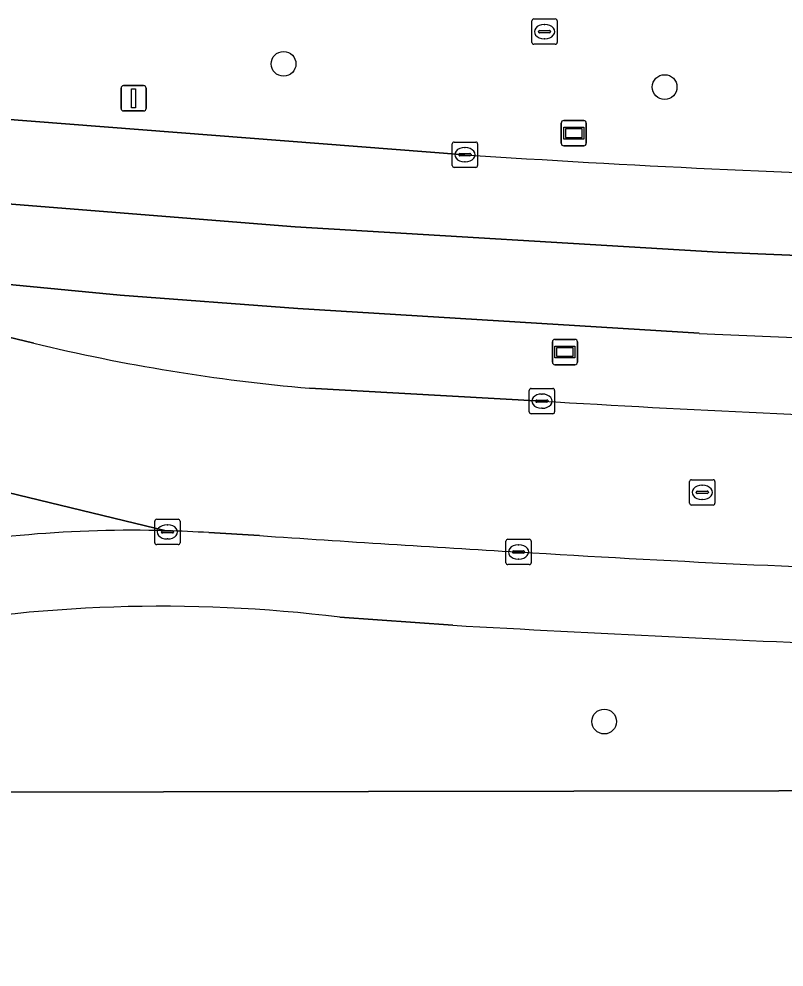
# Model space of a CAD drawing. Extents: x 161477 to 163040, y 383680 to 384871.
# Drawn here: x 161847.07 to 161877.29, y 384797.03 to 384834.45 of the extents above; entities that cross this region are included whole.
import ezdxf

# ---------------------------------------------------------------- set-up
doc = ezdxf.new("R2010")
doc.units = 0
for name, color, linetype in [('IMGEO_Berm_groen', 7, 'Continuous'), ('IMGEO_Boom', 7, 'Continuous'), ('IMGEO_Fietspad_open', 7, 'Continuous'), ('IMGEO_Groenvoorziening', 7, 'Continuous'), ('IMGEO_Hek', 7, 'Continuous'), ('IMGEO_Kolk', 7, 'Continuous'), ('IMGEO_Lichtmast', 7, 'Continuous'), ('IMGEO_Rijbaan_lokaal_open', 7, 'Continuous'), ('IMGEO_Rijbaan_regionaal_gesloten', 7, 'Continuous'), ('IMGEO_Rioolput', 7, 'Continuous'), ('IMGEO_Voetpad_open', 7, 'Continuous'), ('IMGEO_Wegwijzer', 7, 'Continuous')]:
    doc.layers.add(name, color=color, linetype=linetype)

msp = doc.modelspace()

# ---------------------------------------------------------------- linework, layer by layer
at = {"layer": 'IMGEO_Berm_groen'}
for points in [[(161826.935, 384832.429), (161829.588, 384832.153), (161837.929, 384831.286), (161846.184, 384830.529), (161864.677, 384829.095)], [(161873.929, 384822.045), (161858.079, 384823.026), (161851.063, 384823.554), (161842.019, 384824.423), (161841.608, 384824.356), (161841.319, 384824.181), (161841.108, 384823.877)], [(161841.782, 384823.064), (161847.65, 384821.659)], [(161858.538, 384819.877), (161867.724, 384819.368)]]:
    msp.add_lwpolyline(points, dxfattribs=at)
for centre, radius, start, end in [((161899.407, 385353.034), 525.089, 266.20758, 268.34203), ((161938.22, 386259.085), 1438.478, 267.438378, 268.639645), ((161864.83, 384892.473), 72.868, 256.36331, 265.04672), ((161912.867, 385584.682), 766.644, 266.624262, 267.932148)]:
    msp.add_arc(centre, radius, start, end, dxfattribs=at)
at = {"layer": 'IMGEO_Boom'}
for centre in [(161857.519, 384832.682), (161872.569, 384831.765), (161870.183, 384806.722)]:
    msp.add_circle(centre, 0.489, dxfattribs=at)
at = {"layer": 'IMGEO_Fietspad_open'}
msp.add_lwpolyline([(161852.876, 384814.253), (161843.242, 384816.584)], dxfattribs=at)
msp.add_arc((161851.571, 384765.519), 48.752, 88.4665, 101.2181, dxfattribs=at)
at = {"layer": 'IMGEO_Groenvoorziening'}
for points in [[(161864.204, 384810.52), (161859.747, 384810.836)], [(161804.698, 384805.476), (161800.478, 384796.565), (161778.347, 384750), (161773.012, 384738.776), (161751.678, 384693.98), (161741.125, 384672.506), (161729.219, 384648.412), (161733.008, 384645.95), (161782.919, 384748.037), (161810.108, 384804.005), (161836.574, 384803.916), (161949.969, 384804.107), (162038.287, 384809.499)], [(162038.287, 384809.499), (161949.969, 384804.107), (161836.574, 384803.916)]]:
    msp.add_lwpolyline(points, dxfattribs=at)
for centre, radius, start, end in [((161852.7, 384754.242), 57.031, 82.9024, 100.8846), ((161941.685, 386221.426), 1413.032, 266.856733, 267.548867)]:
    msp.add_arc(centre, radius, start, end, dxfattribs=at)
at = {"layer": 'IMGEO_Hek'}
msp.add_lwpolyline([(162038.287, 384809.499), (161949.969, 384804.107), (161836.574, 384803.916), (161810.108, 384804.005), (161782.919, 384748.037)], dxfattribs=at)
at = {"layer": 'IMGEO_Kolk'}
for p, q in [((161864.18, 384828.67), (161864.18, 384829.522)), ((161864.255, 384829.596), (161865.107, 384829.596)), ((161865.181, 384829.522), (161865.181, 384828.67)), ((161864.439, 384829.09), (161864.439, 384829.102)), ((161864.877, 384829.053), (161864.479, 384829.053)), ((161864.482, 384829.139), (161864.88, 384829.139)), ((161864.668, 384829.376), (161864.693, 384829.376)), ((161864.923, 384829.102), (161864.923, 384829.09)), ((161864.691, 384828.816), (161864.666, 384828.816)), ((161865.107, 384828.596), (161864.255, 384828.596)), ((161867.223, 384818.942), (161867.223, 384819.794)), ((161867.298, 384819.868), (161868.15, 384819.868)), ((161868.224, 384819.794), (161868.224, 384818.942)), ((161867.482, 384819.362), (161867.482, 384819.374)), ((161867.92, 384819.325), (161867.522, 384819.325)), ((161867.525, 384819.411), (161867.923, 384819.411)), ((161867.711, 384819.648), (161867.736, 384819.648)), ((161867.966, 384819.374), (161867.966, 384819.362)), ((161867.734, 384819.088), (161867.709, 384819.088)), ((161868.15, 384818.868), (161867.298, 384818.868)), ((161852.432, 384813.781), (161852.432, 384814.633)), ((161852.507, 384814.707), (161853.359, 384814.707)), ((161852.92, 384814.487), (161852.945, 384814.487)), ((161853.433, 384814.633), (161853.433, 384813.781)), ((161852.691, 384814.201), (161852.691, 384814.213)), ((161853.129, 384814.164), (161852.731, 384814.164)), ((161852.734, 384814.25), (161853.132, 384814.25)), ((161853.175, 384814.213), (161853.175, 384814.201)), ((161853.359, 384813.707), (161852.507, 384813.707)), ((161852.943, 384813.927), (161852.918, 384813.927)), ((161866.298, 384812.99), (161866.298, 384813.842)), ((161866.373, 384813.916), (161867.225, 384813.916)), ((161867.299, 384813.842), (161867.299, 384812.99)), ((161866.557, 384813.41), (161866.557, 384813.422)), ((161866.995, 384813.373), (161866.597, 384813.373)), ((161866.6, 384813.459), (161866.998, 384813.459)), ((161866.786, 384813.696), (161866.811, 384813.696)), ((161867.041, 384813.422), (161867.041, 384813.41)), ((161866.809, 384813.136), (161866.784, 384813.136)), ((161867.225, 384812.916), (161866.373, 384812.916))]:
    msp.add_line(p, q, dxfattribs=at)
for points in [[(161864.18, 384828.67), (161864.18, 384829.522)], [(161864.255, 384829.596), (161865.107, 384829.596)], [(161865.181, 384829.522), (161865.181, 384828.67)], [(161865.107, 384828.596), (161864.255, 384828.596)], [(161867.223, 384818.942), (161867.223, 384819.794)], [(161867.298, 384819.868), (161868.15, 384819.868)], [(161868.224, 384819.794), (161868.224, 384818.942)], [(161868.15, 384818.868), (161867.298, 384818.868)], [(161852.432, 384813.781), (161852.432, 384814.633)], [(161852.507, 384814.707), (161853.359, 384814.707)], [(161853.433, 384814.633), (161853.433, 384813.781)], [(161853.359, 384813.707), (161852.507, 384813.707)], [(161866.298, 384812.99), (161866.298, 384813.842)], [(161866.373, 384813.916), (161867.225, 384813.916)], [(161867.299, 384813.842), (161867.299, 384812.99)], [(161867.225, 384812.916), (161866.373, 384812.916)]]:
    msp.add_lwpolyline(points, dxfattribs=at)
for centre, radius, start, end in [((161864.257, 384829.52), 0.0765, 91.552, 178.448), ((161864.257, 384829.52), 0.0765, 91.552, 178.448), ((161865.105, 384829.52), 0.0765, 1.552, 88.448), ((161865.105, 384829.52), 0.0765, 1.552, 88.448), ((161864.479, 384829.099), 0.0403, 85.8775, 175.7526), ((161864.476, 384829.089), 0.0366, 178.938, 274.7102), ((161864.88, 384829.096), 0.043, 264.8664, 352.4533), ((161864.884, 384829.101), 0.0386, 1.7309, 96.639), ((161864.257, 384828.672), 0.0765, 181.552, 268.448), ((161864.257, 384828.672), 0.0765, 181.552, 268.448), ((161865.105, 384828.672), 0.0765, 271.552, 358.448), ((161865.105, 384828.672), 0.0765, 271.552, 358.448), ((161867.3, 384819.792), 0.0765, 91.552, 178.448), ((161867.3, 384819.792), 0.0765, 91.552, 178.448), ((161868.148, 384819.792), 0.0765, 1.552, 88.448), ((161868.148, 384819.792), 0.0765, 1.552, 88.448), ((161867.522, 384819.371), 0.0403, 85.8775, 175.7526), ((161867.519, 384819.361), 0.0366, 178.938, 274.7102), ((161867.923, 384819.368), 0.043, 264.8664, 352.4533), ((161867.927, 384819.373), 0.0386, 1.7309, 96.639), ((161867.3, 384818.944), 0.0765, 181.552, 268.448), ((161867.3, 384818.944), 0.0765, 181.552, 268.448), ((161868.148, 384818.944), 0.0765, 271.552, 358.448), ((161868.148, 384818.944), 0.0765, 271.552, 358.448), ((161852.509, 384814.631), 0.0765, 91.552, 178.448), ((161852.509, 384814.631), 0.0765, 91.552, 178.448), ((161853.357, 384814.631), 0.0765, 1.552, 88.448), ((161853.357, 384814.631), 0.0765, 1.552, 88.448), ((161852.731, 384814.21), 0.0403, 85.8775, 175.7526), ((161852.728, 384814.2), 0.0366, 178.938, 274.7102), ((161853.132, 384814.207), 0.043, 264.8664, 352.4533), ((161853.136, 384814.212), 0.0386, 1.7309, 96.639), ((161852.509, 384813.783), 0.0765, 181.552, 268.448), ((161852.509, 384813.783), 0.0765, 181.552, 268.448), ((161853.357, 384813.783), 0.0765, 271.552, 358.448), ((161853.357, 384813.783), 0.0765, 271.552, 358.448), ((161866.375, 384813.84), 0.0765, 91.552, 178.448), ((161866.375, 384813.84), 0.0765, 91.552, 178.448), ((161867.223, 384813.84), 0.0765, 1.552, 88.448), ((161867.223, 384813.84), 0.0765, 1.552, 88.448), ((161866.597, 384813.419), 0.0403, 85.8775, 175.7526), ((161866.594, 384813.409), 0.0366, 178.938, 274.7102), ((161866.998, 384813.416), 0.043, 264.8664, 352.4533), ((161867.002, 384813.421), 0.0386, 1.7309, 96.639), ((161866.375, 384812.992), 0.0765, 181.552, 268.448), ((161866.375, 384812.992), 0.0765, 181.552, 268.448), ((161867.223, 384812.992), 0.0765, 271.552, 358.448), ((161867.223, 384812.992), 0.0765, 271.552, 358.448)]:
    msp.add_arc(centre, radius, start, end, dxfattribs=at)
for centre, major_axis, ratio, start_param, end_param in [((161864.667, 384829.096), (-0.387, 0.002), 0.722429, 4.712389, 7.853982), ((161864.692, 384829.096), (-0.39, 0.002), 0.717154, 1.570796, 4.712389), ((161867.71, 384819.368), (-0.387, 0.002), 0.722429, 4.712389, 7.853982), ((161867.735, 384819.368), (-0.39, 0.002), 0.717154, 1.570796, 4.712389), ((161852.919, 384814.207), (-0.387, 0.002), 0.722429, 4.712389, 7.853982), ((161852.944, 384814.207), (-0.39, 0.002), 0.717154, 1.570796, 4.712389), ((161866.785, 384813.416), (-0.387, 0.002), 0.722429, 4.712389, 7.853982), ((161866.81, 384813.416), (-0.39, 0.002), 0.717154, 1.570796, 4.712389)]:
    msp.add_ellipse(centre, major_axis=major_axis, ratio=ratio, start_param=start_param, end_param=end_param, dxfattribs=at)
at = {"layer": 'IMGEO_Lichtmast'}
for p, q in [((161851.098, 384830.921), (161851.098, 384831.721)), ((161851.098, 384831.721), (161851.098, 384830.921)), ((161851.198, 384831.821), (161851.988, 384831.821)), ((161851.988, 384831.821), (161851.198, 384831.821)), ((161852.088, 384831.721), (161852.088, 384830.921)), ((161852.088, 384830.921), (161852.088, 384831.721)), ((161851.988, 384830.821), (161851.198, 384830.821)), ((161851.198, 384830.821), (161851.988, 384830.821))]:
    msp.add_line(p, q, dxfattribs=at)
msp.add_lwpolyline([(161851.518, 384831.696), (161851.668, 384831.696), (161851.668, 384830.946), (161851.518, 384830.946), (161851.518, 384831.696)], dxfattribs=at)
for centre, start, end in [((161851.198, 384831.721), 90, 180), ((161851.198, 384831.721), 90, 180), ((161851.988, 384831.721), 0, 90), ((161851.988, 384831.721), 360, 90), ((161851.198, 384830.921), 180, 270), ((161851.198, 384830.921), 180, 270), ((161851.988, 384830.921), 270, 0), ((161851.988, 384830.921), 270, 0)]:
    msp.add_arc(centre, 0.1, start, end, dxfattribs=at)
at = {"layer": 'IMGEO_Rijbaan_lokaal_open'}
for points in [[(161847.65, 384821.659), (161841.782, 384823.064)], [(161867.724, 384819.368), (161858.538, 384819.877)], [(161841.012, 384816.367), (161841.058, 384816.226), (161843.242, 384816.584), (161852.876, 384814.253)], [(161854.569, 384814.178), (161856.562, 384814.062)]]:
    msp.add_lwpolyline(points, dxfattribs=at)
for centre, radius, start, end in [((161864.83, 384892.473), 72.868, 256.36331, 265.04672), ((161912.867, 385584.682), 766.644, 266.624262, 267.932148), ((161851.609, 384766.496), 47.774, 86.4472, 88.4797), ((161924.66, 385811.76), 1000.02, 266.095323, 266.683018), ((161902.575, 385388.627), 576.322, 266.440968, 268.18383)]:
    msp.add_arc(centre, radius, start, end, dxfattribs=at)
at = {"layer": 'IMGEO_Rijbaan_regionaal_gesloten'}
for points in [[(161821.715, 384833.209), (161817.005, 384834.389), (161816.552, 384832.947), (161815.586, 384829.871), (161822.016, 384829.276), (161841.657, 384827.553), (161857.983, 384826.251), (161874.682, 384825.248), (161891.326, 384824.548), (161903.849, 384824.202), (161920.501, 384823.935), (161932.984, 384823.895), (161941.4, 384823.982), (161958.021, 384824.391), (161969.544, 384824.839), (161978.873, 384825.303), (162001.535, 384826.68), (162007.898, 384827.144), (162018.329, 384827.632), (162032.57, 384828.253), (162046.575, 384828.694)], [(161864.677, 384829.095), (161846.184, 384830.529), (161837.929, 384831.286), (161829.588, 384832.153), (161826.935, 384832.429)], [(161969.544, 384824.839), (161958.021, 384824.391), (161941.4, 384823.982), (161932.984, 384823.895), (161920.501, 384823.935), (161903.849, 384824.202), (161891.326, 384824.548), (161874.682, 384825.248), (161857.983, 384826.251), (161841.657, 384827.553)], [(161842.019, 384824.423), (161851.063, 384823.554), (161858.079, 384823.026), (161873.929, 384822.045)]]:
    msp.add_lwpolyline(points, dxfattribs=at)
for centre, radius, start, end in [((161899.407, 385353.034), 525.089, 266.20758, 268.34203), ((161938.22, 386259.085), 1438.478, 267.438378, 268.639645)]:
    msp.add_arc(centre, radius, start, end, dxfattribs=at)
at = {"layer": 'IMGEO_Rioolput'}
for p, q in [((161867.325, 384833.527), (161867.325, 384834.379)), ((161867.4, 384834.453), (161868.252, 384834.453)), ((161868.326, 384834.379), (161868.326, 384833.527)), ((161867.584, 384833.947), (161867.584, 384833.959)), ((161867.627, 384833.996), (161868.025, 384833.996)), ((161867.813, 384834.233), (161867.838, 384834.233)), ((161868.068, 384833.959), (161868.068, 384833.947)), ((161868.022, 384833.91), (161867.624, 384833.91)), ((161867.836, 384833.673), (161867.811, 384833.673)), ((161868.252, 384833.453), (161867.4, 384833.453)), ((161873.556, 384815.342), (161873.556, 384816.194)), ((161873.631, 384816.268), (161874.483, 384816.268)), ((161874.044, 384816.048), (161874.069, 384816.048)), ((161874.557, 384816.194), (161874.557, 384815.342)), ((161873.815, 384815.762), (161873.815, 384815.774)), ((161874.253, 384815.725), (161873.855, 384815.725)), ((161873.858, 384815.811), (161874.256, 384815.811)), ((161874.299, 384815.774), (161874.299, 384815.762)), ((161874.483, 384815.268), (161873.631, 384815.268)), ((161874.067, 384815.488), (161874.042, 384815.488))]:
    msp.add_line(p, q, dxfattribs=at)
for points in [[(161867.325, 384833.527), (161867.325, 384834.379)], [(161867.4, 384834.453), (161868.252, 384834.453)], [(161868.326, 384834.379), (161868.326, 384833.527)], [(161868.252, 384833.453), (161867.4, 384833.453)], [(161873.556, 384815.342), (161873.556, 384816.194)], [(161873.631, 384816.268), (161874.483, 384816.268)], [(161874.557, 384816.194), (161874.557, 384815.342)], [(161874.483, 384815.268), (161873.631, 384815.268)]]:
    msp.add_lwpolyline(points, dxfattribs=at)
for centre, radius, start, end in [((161867.402, 384834.377), 0.0765, 91.552, 178.448), ((161867.402, 384834.377), 0.0765, 91.552, 178.448), ((161868.25, 384834.377), 0.0765, 1.552, 88.448), ((161868.25, 384834.377), 0.0765, 1.552, 88.448), ((161867.624, 384833.956), 0.0403, 85.8775, 175.7526), ((161867.621, 384833.946), 0.0366, 178.938, 274.7102), ((161868.025, 384833.953), 0.043, 264.8664, 352.4533), ((161868.029, 384833.958), 0.0386, 1.7309, 96.639), ((161867.402, 384833.529), 0.0765, 181.552, 268.448), ((161867.402, 384833.529), 0.0765, 181.552, 268.448), ((161868.25, 384833.529), 0.0765, 271.552, 358.448), ((161868.25, 384833.529), 0.0765, 271.552, 358.448), ((161873.633, 384816.192), 0.0765, 91.552, 178.448), ((161873.633, 384816.192), 0.0765, 91.552, 178.448), ((161874.481, 384816.192), 0.0765, 1.552, 88.448), ((161874.481, 384816.192), 0.0765, 1.552, 88.448), ((161873.855, 384815.771), 0.0403, 85.8775, 175.7526), ((161873.852, 384815.761), 0.0366, 178.938, 274.7102), ((161874.256, 384815.768), 0.043, 264.8664, 352.4533), ((161874.26, 384815.773), 0.0386, 1.7309, 96.639), ((161873.633, 384815.344), 0.0765, 181.552, 268.448), ((161873.633, 384815.344), 0.0765, 181.552, 268.448), ((161874.481, 384815.344), 0.0765, 271.552, 358.448), ((161874.481, 384815.344), 0.0765, 271.552, 358.448)]:
    msp.add_arc(centre, radius, start, end, dxfattribs=at)
for centre, major_axis, ratio, start_param, end_param in [((161867.812, 384833.953), (-0.387, 0.002), 0.722429, 4.712389, 7.853982), ((161867.837, 384833.953), (-0.39, 0.002), 0.717154, 1.570796, 4.712389), ((161874.043, 384815.768), (-0.387, 0.002), 0.722429, 4.712389, 7.853982), ((161874.068, 384815.768), (-0.39, 0.002), 0.717154, 1.570796, 4.712389)]:
    msp.add_ellipse(centre, major_axis=major_axis, ratio=ratio, start_param=start_param, end_param=end_param, dxfattribs=at)
at = {"layer": 'IMGEO_Voetpad_open'}
for points in [[(161856.562, 384814.062), (161854.569, 384814.178)], [(161859.747, 384810.836), (161864.204, 384810.52)]]:
    msp.add_lwpolyline(points, dxfattribs=at)
for centre, radius, start, end in [((161851.571, 384765.519), 48.752, 88.4665, 101.2181), ((161851.609, 384766.496), 47.774, 86.4472, 88.4797), ((161924.66, 385811.76), 1000.02, 266.095323, 266.683018), ((161902.575, 385388.627), 576.322, 266.440968, 268.18383), ((161852.7, 384754.242), 57.031, 82.9024, 100.8846), ((161941.685, 386221.426), 1413.032, 266.856733, 267.548867)]:
    msp.add_arc(centre, radius, start, end, dxfattribs=at)
at = {"layer": 'IMGEO_Wegwijzer'}
for p, q in [((161868.487, 384829.545), (161868.487, 384830.345)), ((161868.487, 384830.345), (161868.487, 384829.545)), ((161868.587, 384830.445), (161869.377, 384830.445)), ((161869.377, 384830.445), (161868.587, 384830.445)), ((161869.477, 384830.345), (161869.477, 384829.545)), ((161869.477, 384829.545), (161869.477, 384830.345)), ((161869.377, 384829.445), (161868.587, 384829.445)), ((161868.587, 384829.445), (161869.377, 384829.445)), ((161868.136, 384820.907), (161868.136, 384821.707)), ((161868.136, 384821.707), (161868.136, 384820.907)), ((161868.236, 384821.807), (161869.026, 384821.807)), ((161869.026, 384821.807), (161868.236, 384821.807)), ((161869.126, 384821.707), (161869.126, 384820.907)), ((161869.126, 384820.907), (161869.126, 384821.707)), ((161869.026, 384820.807), (161868.236, 384820.807)), ((161868.236, 384820.807), (161869.026, 384820.807))]:
    msp.add_line(p, q, dxfattribs=at)
for points in [[(161868.588, 384830.177), (161869.376, 384830.177), (161869.376, 384829.713), (161868.588, 384829.713), (161868.588, 384830.177)], [(161868.653, 384830.112), (161868.653, 384829.778), (161869.311, 384829.778), (161869.311, 384830.112), (161868.653, 384830.112)], [(161868.237, 384821.539), (161869.025, 384821.539), (161869.025, 384821.075), (161868.237, 384821.075), (161868.237, 384821.539)], [(161868.302, 384821.474), (161868.302, 384821.14), (161868.96, 384821.14), (161868.96, 384821.474), (161868.302, 384821.474)]]:
    msp.add_lwpolyline(points, dxfattribs=at)
for centre, start, end in [((161868.587, 384830.345), 90, 180), ((161868.587, 384830.345), 90, 180), ((161869.377, 384830.345), 0, 90), ((161869.377, 384830.345), 360, 90), ((161868.587, 384829.545), 180, 270), ((161868.587, 384829.545), 180, 270), ((161869.377, 384829.545), 270, 0), ((161869.377, 384829.545), 270, 0), ((161868.236, 384821.707), 90, 180), ((161868.236, 384821.707), 90, 180), ((161869.026, 384821.707), 0, 90), ((161869.026, 384821.707), 360, 90), ((161868.236, 384820.907), 180, 270), ((161868.236, 384820.907), 180, 270), ((161869.026, 384820.907), 270, 0), ((161869.026, 384820.907), 270, 0)]:
    msp.add_arc(centre, 0.1, start, end, dxfattribs=at)

doc.saveas('drawing.dxf')
